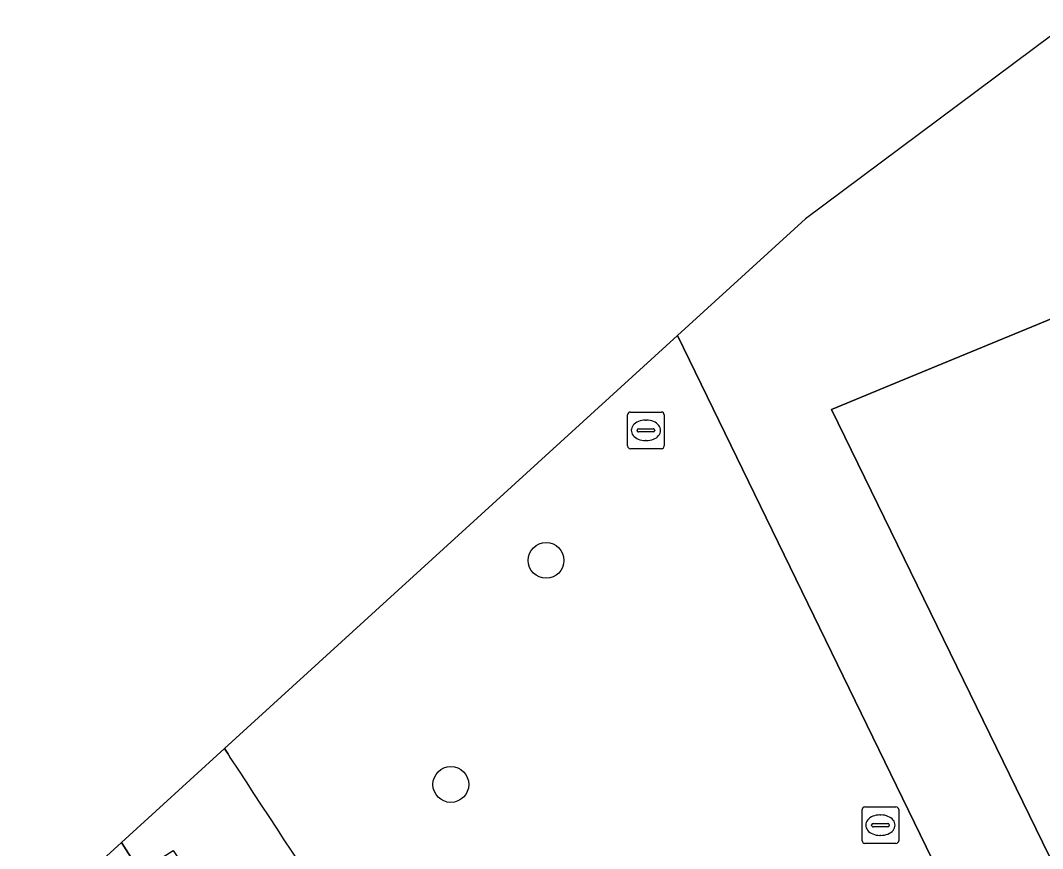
# Model space of a CAD drawing. Extents: x 159674 to 160531, y 382172 to 382904.
# Drawn here: x 159689.73 to 159717.68, y 382540.5 to 382563.14 of the extents above; entities that cross this region are included whole.
import ezdxf

# ---------------------------------------------------------------- set-up
doc = ezdxf.new("R2010")
doc.units = 0
for name, color, linetype in [('IMGEO_Boom', 7, 'Continuous'), ('IMGEO_Fietspad_gesloten', 7, 'Continuous'), ('IMGEO_Groenvoorziening', 7, 'Continuous'), ('IMGEO_Oever', 7, 'Continuous'), ('IMGEO_Rioolput', 7, 'Continuous'), ('IMGEO_Voetpad_halfverhard', 7, 'Continuous'), ('IMGEO_Voetpad_open', 7, 'Continuous')]:
    doc.layers.add(name, color=color, linetype=linetype)

msp = doc.modelspace()

# ---------------------------------------------------------------- linework, layer by layer
at = {"layer": 'IMGEO_Boom'}
for centre in [(159704.101, 382548.38), (159701.497, 382542.255)]:
    msp.add_circle(centre, 0.489, dxfattribs=at)
at = {"layer": 'IMGEO_Fietspad_gesloten'}
msp.add_lwpolyline([(159692.999, 382539.874), (159692.743, 382540.271), (159692.488, 382540.668), (159689.726, 382538.151)], dxfattribs=at)
at = {"layer": 'IMGEO_Groenvoorziening'}
for points in [[(159714.878, 382514.93), (159725.124, 382513.939), (159726.647, 382507.635), (159728.259, 382509.838), (159728.461, 382511.864), (159719.353, 382530.566), (159707.696, 382554.528), (159707.696, 382554.528), (159695.308, 382543.238)], [(159695.308, 382543.238), (159695.396, 382543.099), (159695.484, 382542.96)]]:
    msp.add_lwpolyline(points, dxfattribs=at)
msp.add_arc((160246.79, 382902.266), 658.057, 213.093736, 215.200601, dxfattribs=at)
at = {"layer": 'IMGEO_Oever'}
msp.add_lwpolyline([(159721.308, 382559.62), (159720.176, 382556.173), (159719.981, 382555.58), (159718.425, 382554.807), (159718.273, 382555.125), (159713.917, 382553.335), (159711.904, 382552.508), (159728.146, 382519.23), (159731.233, 382518.883), (159734.936, 382510.752), (159739.531, 382500.661), (159744.244, 382490.492), (159747.275, 382483.181), (159753.671, 382473.573), (159756.178, 382471.088), (159756.487, 382470.779), (159758.806, 382472.895), (159756.094, 382475.955), (159756.189, 382476.014)], dxfattribs=at)
at = {"layer": 'IMGEO_Rioolput'}
for p, q in [((159706.331, 382551.507), (159706.331, 382552.359)), ((159706.406, 382552.433), (159707.258, 382552.433)), ((159707.332, 382552.359), (159707.332, 382551.507)), ((159706.633, 382551.976), (159707.031, 382551.976)), ((159706.819, 382552.213), (159706.844, 382552.213)), ((159706.59, 382551.927), (159706.59, 382551.939)), ((159707.028, 382551.89), (159706.63, 382551.89)), ((159707.074, 382551.939), (159707.074, 382551.927)), ((159707.258, 382551.433), (159706.406, 382551.433)), ((159706.842, 382551.653), (159706.817, 382551.653)), ((159712.819, 382541.643), (159713.671, 382541.643)), ((159712.744, 382540.717), (159712.744, 382541.569)), ((159713.232, 382541.423), (159713.257, 382541.423)), ((159713.745, 382541.569), (159713.745, 382540.717)), ((159713.003, 382541.137), (159713.003, 382541.149)), ((159713.441, 382541.1), (159713.043, 382541.1)), ((159713.046, 382541.186), (159713.444, 382541.186)), ((159713.487, 382541.149), (159713.487, 382541.137)), ((159713.255, 382540.863), (159713.23, 382540.863)), ((159713.671, 382540.643), (159712.819, 382540.643))]:
    msp.add_line(p, q, dxfattribs=at)
for points in [[(159706.331, 382551.507), (159706.331, 382552.359)], [(159706.406, 382552.433), (159707.258, 382552.433)], [(159707.332, 382552.359), (159707.332, 382551.507)], [(159707.258, 382551.433), (159706.406, 382551.433)], [(159712.819, 382541.643), (159713.671, 382541.643)], [(159712.744, 382540.717), (159712.744, 382541.569)], [(159713.745, 382541.569), (159713.745, 382540.717)], [(159713.671, 382540.643), (159712.819, 382540.643)]]:
    msp.add_lwpolyline(points, dxfattribs=at)
for centre, radius, start, end in [((159706.408, 382552.357), 0.0765, 91.552, 178.448), ((159706.408, 382552.357), 0.0765, 91.552, 178.448), ((159707.256, 382552.357), 0.0765, 1.552, 88.448), ((159707.256, 382552.357), 0.0765, 1.552, 88.448), ((159706.63, 382551.936), 0.0403, 85.8775, 175.7526), ((159707.035, 382551.938), 0.0386, 1.7309, 96.639), ((159706.627, 382551.926), 0.0366, 178.938, 274.7102), ((159707.031, 382551.933), 0.043, 264.8664, 352.4533), ((159706.408, 382551.509), 0.0765, 181.552, 268.448), ((159706.408, 382551.509), 0.0765, 181.552, 268.448), ((159707.256, 382551.509), 0.0765, 271.552, 358.448), ((159707.256, 382551.509), 0.0765, 271.552, 358.448), ((159712.821, 382541.567), 0.0765, 91.552, 178.448), ((159712.821, 382541.567), 0.0765, 91.552, 178.448), ((159713.669, 382541.567), 0.0765, 1.552, 88.448), ((159713.669, 382541.567), 0.0765, 1.552, 88.448), ((159713.043, 382541.146), 0.0403, 85.8775, 175.7526), ((159713.04, 382541.136), 0.0366, 178.938, 274.7102), ((159713.444, 382541.143), 0.043, 264.8664, 352.4533), ((159713.448, 382541.148), 0.0386, 1.7309, 96.639), ((159712.821, 382540.719), 0.0765, 181.552, 268.448), ((159712.821, 382540.719), 0.0765, 181.552, 268.448), ((159713.669, 382540.719), 0.0765, 271.552, 358.448), ((159713.669, 382540.719), 0.0765, 271.552, 358.448)]:
    msp.add_arc(centre, radius, start, end, dxfattribs=at)
for centre, major_axis, ratio, start_param, end_param in [((159706.818, 382551.933), (-0.387, 0.002), 0.722429, 4.712389, 7.853982), ((159706.843, 382551.933), (-0.39, 0.002), 0.717154, 1.570796, 4.712389), ((159713.231, 382541.143), (-0.387, 0.002), 0.722429, 4.712389, 7.853982), ((159713.256, 382541.143), (-0.39, 0.002), 0.717154, 1.570796, 4.712389)]:
    msp.add_ellipse(centre, major_axis=major_axis, ratio=ratio, start_param=start_param, end_param=end_param, dxfattribs=at)
at = {"layer": 'IMGEO_Voetpad_halfverhard'}
msp.add_lwpolyline([(159707.696, 382554.528), (159707.696, 382554.528), (159719.353, 382530.566), (159728.461, 382511.864), (159728.259, 382509.838), (159726.647, 382507.635), (159723.64, 382503.526), (159725.466, 382501.271), (159731.166, 382508.938), (159731.42, 382512.522), (159728.413, 382518.679), (159728.146, 382519.23), (159711.904, 382552.508), (159713.917, 382553.335), (159718.273, 382555.125), (159718.642, 382555.307), (159719.369, 382555.665), (159719.711, 382555.834), (159720.994, 382559.634), (159720.228, 382561.295), (159719.379, 382562.805), (159718.758, 382563.032), (159718.467, 382563.138), (159711.194, 382557.716)], close=True, dxfattribs=at)
at = {"layer": 'IMGEO_Voetpad_open'}
for points in [[(159695.484, 382542.96), (159695.396, 382543.099), (159695.308, 382543.238), (159692.488, 382540.668)], [(159692.488, 382540.668), (159692.743, 382540.271), (159692.999, 382539.874), (159693.9, 382540.45), (159697.258, 382535.382), (159696.327, 382534.78)]]:
    msp.add_lwpolyline(points, dxfattribs=at)
msp.add_arc((160246.79, 382902.266), 658.057, 213.093736, 215.200601, dxfattribs=at)

doc.saveas('drawing.dxf')
